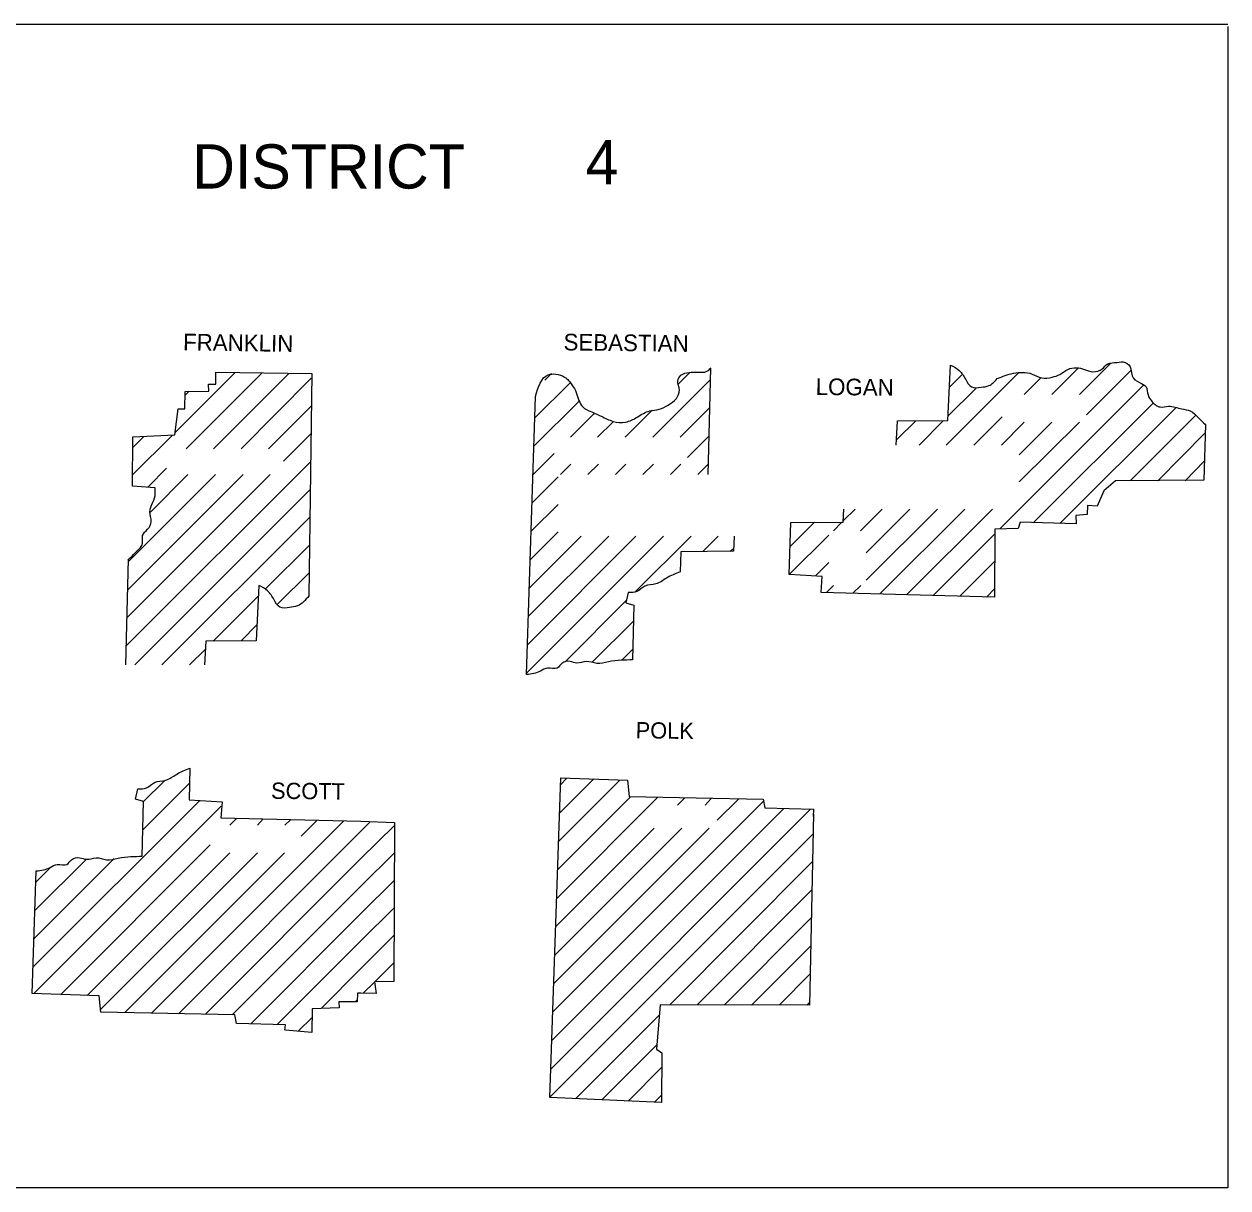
# Model space of a CAD drawing. Extents: x 22866 to 28196, y 1324810 to 1328105.
# Drawn here: x 27482 to 27792.3, y 1326512.9 to 1326812.9 of the extents above; entities that cross this region are included whole.
import ezdxf

# ---------------------------------------------------------------- set-up
doc = ezdxf.new("R2010")
doc.units = 0
doc.layers.add('R_Draft', color=7, linetype='Continuous')

msp = doc.modelspace()

# ---------------------------------------------------------------- linework, layer by layer
at = {"layer": 'R_Draft'}
msp.add_line((27792.32, 1326812.26), (27792.32, 1326512.86), dxfattribs=at)
for points in [[(27376.62, 1326512.86), (27376.62, 1326812.86), (27792.32, 1326812.86)], [(27706.82, 1326704.36), (27707.12, 1326710.56), (27720.12, 1326710.66), (27720.82, 1326724.96)], [(27754.02, 1326717.36), (27762.02, 1326725.36)], [(27515.72, 1326693.36), (27509.92, 1326693.76), (27510.02, 1326706.46), (27520.82, 1326706.96), (27521.72, 1326713.66), (27523.42, 1326713.66), (27523.52, 1326718.16), (27529.62, 1326718.26), (27529.52, 1326720.06), (27531.42, 1326720.06), (27531.42, 1326723.16)], [(27520.92, 1326707.56), (27536.32, 1326722.96)], [(27523.72, 1326703.36), (27543.32, 1326722.96)], [(27530.82, 1326703.36), (27550.22, 1326722.76)], [(27531.42, 1326723.16), (27556.12, 1326722.76)], [(27537.92, 1326703.36), (27556.02, 1326721.56)], [(27556.12, 1326722.76), (27555.42, 1326665.46)], [(27616.22, 1326721.06), (27617.92, 1326722.76)], [(27650.62, 1326720.06), (27653.62, 1326723.06)], [(27658.92, 1326724.16), (27658.22, 1326696.76)], [(27719.72, 1326704.36), (27738.32, 1326722.96)], [(27720.52, 1326719.26), (27723.72, 1326722.46)], [(27739.82, 1326717.36), (27744.12, 1326721.66)], [(27746.92, 1326717.36), (27753.62, 1326724.06)], [(27755.82, 1326712.16), (27767.32, 1326723.56)], [(27613.52, 1326711.26), (27622.72, 1326720.36)], [(27644.02, 1326706.36), (27658.82, 1326721.16)], [(27720.12, 1326711.76), (27727.32, 1326718.96)], [(27733.52, 1326682.76), (27770.52, 1326719.76)], [(27523.42, 1326717.16), (27524.42, 1326718.16)], [(27611.52, 1326645.16), (27613.82, 1326716.86)], [(27613.42, 1326704.06), (27625.12, 1326715.76)], [(27545.02, 1326703.36), (27556.02, 1326714.36)], [(27622.82, 1326706.36), (27628.92, 1326712.46)], [(27636.92, 1326706.36), (27643.92, 1326713.36)], [(27651.12, 1326706.36), (27658.62, 1326713.86)], [(27742.22, 1326684.36), (27773.02, 1326715.16)], [(27749.02, 1326684.16), (27778.92, 1326713.96)], [(27629.82, 1326706.36), (27633.82, 1326710.36)], [(27706.92, 1326705.66), (27711.82, 1326710.56)], [(27712.72, 1326704.36), (27718.92, 1326710.56)], [(27726.82, 1326704.36), (27734.12, 1326711.66)], [(27786.52, 1326709.66), (27786.12, 1326695.26), (27763.32, 1326695.16), (27760.32, 1326692.56), (27758.62, 1326688.56), (27756.12, 1326688.76), (27756.02, 1326686.46), (27753.12, 1326686.16), (27753.22, 1326684.06), (27738.72, 1326684.46), (27738.22, 1326682.86), (27732.22, 1326682.66), (27732.12, 1326665.16)], [(27733.92, 1326704.36), (27739.82, 1326710.26)], [(27738.52, 1326694.86), (27754.02, 1326710.26)], [(27738.52, 1326701.86), (27746.92, 1326710.26)], [(27767.12, 1326695.16), (27784.02, 1326712.06)], [(27509.92, 1326696.66), (27520.22, 1326706.86)], [(27509.92, 1326703.66), (27512.82, 1326706.56)], [(27548.82, 1326700.16), (27555.92, 1326707.26)], [(27653.02, 1326701.16), (27658.42, 1326706.56)], [(27774.22, 1326695.16), (27786.42, 1326707.46)], [(27508.32, 1326652.56), (27555.82, 1326700.06)], [(27613.22, 1326696.76), (27618.62, 1326702.16)], [(27781.32, 1326695.16), (27786.22, 1326700.16)], [(27508.52, 1326659.86), (27545.42, 1326696.76)], [(27508.72, 1326667.06), (27538.42, 1326696.76)], [(27508.92, 1326674.36), (27531.32, 1326696.76)], [(27513.92, 1326693.56), (27518.72, 1326698.36)], [(27514.52, 1326687.06), (27524.22, 1326696.76)], [(27620.22, 1326696.76), (27622.92, 1326699.46)], [(27627.32, 1326696.76), (27630.02, 1326699.46)], [(27634.42, 1326696.76), (27637.12, 1326699.46)], [(27641.52, 1326696.76), (27644.22, 1326699.46)], [(27648.62, 1326696.76), (27651.32, 1326699.46)], [(27655.62, 1326696.76), (27658.22, 1326699.36)], [(27612.92, 1326689.46), (27619.62, 1326696.16)], [(27510.52, 1326647.66), (27555.72, 1326692.86)], [(27612.72, 1326682.16), (27619.62, 1326689.06)], [(27732.12, 1326665.16), (27687.42, 1326666.36), (27687.72, 1326670.46), (27679.22, 1326670.96), (27679.62, 1326684.36), (27693.12, 1326684.46), (27693.32, 1326687.86)], [(27693.22, 1326684.86), (27696.22, 1326687.86)], [(27697.62, 1326682.26), (27703.22, 1326687.86)], [(27699.02, 1326669.56), (27717.42, 1326687.86)], [(27699.02, 1326676.56), (27710.32, 1326687.86)], [(27702.62, 1326665.96), (27724.52, 1326687.86)], [(27709.42, 1326665.76), (27731.62, 1326687.86)], [(27517.52, 1326647.66), (27555.62, 1326685.76)], [(27679.52, 1326678.26), (27685.72, 1326684.46)], [(27690.62, 1326682.26), (27692.82, 1326684.46)], [(27612.52, 1326674.86), (27619.62, 1326681.96)], [(27679.22, 1326670.96), (27689.42, 1326681.16)], [(27716.42, 1326665.66), (27732.32, 1326681.56)], [(27544.32, 1326667.36), (27555.52, 1326678.56)], [(27611.62, 1326645.66), (27646.82, 1326680.86)], [(27611.82, 1326652.96), (27639.72, 1326680.86)], [(27612.02, 1326660.26), (27632.72, 1326680.86)], [(27612.22, 1326667.46), (27625.62, 1326680.86)], [(27639.42, 1326666.46), (27653.92, 1326680.86)], [(27665.02, 1326680.86), (27664.82, 1326676.96), (27651.32, 1326676.86), (27651.12, 1326671.66)], [(27657.02, 1326676.96), (27660.92, 1326680.86)], [(27508.22, 1326647.66), (27508.92, 1326674.96)], [(27664.02, 1326676.96), (27664.82, 1326677.66)], [(27686.02, 1326670.66), (27689.42, 1326674.06)], [(27723.22, 1326665.36), (27732.32, 1326674.46)], [(27547.32, 1326663.36), (27555.52, 1326671.46)], [(27542.52, 1326668.16), (27541.82, 1326653.86), (27528.82, 1326653.76), (27528.52, 1326647.66)], [(27530.72, 1326653.76), (27542.52, 1326665.56)], [(27637.72, 1326666.36), (27637.12, 1326663.66), (27639.12, 1326663.06), (27638.82, 1326648.96)], [(27688.82, 1326666.36), (27690.62, 1326668.16)], [(27695.62, 1326666.16), (27697.72, 1326668.16)], [(27730.12, 1326665.16), (27732.22, 1326667.36)], [(27621.42, 1326648.46), (27637.22, 1326664.26)], [(27537.92, 1326653.86), (27542.02, 1326658.06)], [(27628.42, 1326648.36), (27639.12, 1326659.06)], [(27524.62, 1326647.66), (27528.72, 1326651.76)], [(27636.12, 1326648.96), (27638.92, 1326651.76)], [(27524.72, 1326621.06), (27524.52, 1326612.86), (27533.02, 1326612.36), (27532.72, 1326608.26), (27568.82, 1326607.36)], [(27512.62, 1326612.26), (27518.22, 1326617.86)], [(27512.62, 1326605.16), (27524.62, 1326617.16)], [(27617.52, 1326536.16), (27620.32, 1326618.56)], [(27619.82, 1326602.26), (27635.52, 1326617.96)], [(27620.02, 1326609.46), (27628.72, 1326618.16)], [(27620.22, 1326618.56), (27637.52, 1326617.96), (27637.92, 1326613.76), (27672.52, 1326613.06), (27672.92, 1326610.86), (27685.52, 1326610.46), (27685.42, 1326608.56)], [(27620.22, 1326616.76), (27621.92, 1326618.46)], [(27512.42, 1326598.36), (27512.72, 1326612.46), (27510.72, 1326613.06), (27511.32, 1326615.76)], [(27619.32, 1326587.46), (27645.32, 1326613.56)], [(27619.52, 1326594.86), (27638.32, 1326613.66)], [(27650.42, 1326611.56), (27652.22, 1326613.36)], [(27657.52, 1326611.56), (27659.12, 1326613.26)], [(27660.62, 1326607.66), (27666.12, 1326613.06)], [(27484.22, 1326569.76), (27527.22, 1326612.66)], [(27484.52, 1326562.96), (27532.82, 1326611.26)], [(27617.82, 1326543.56), (27684.72, 1326610.46)], [(27618.12, 1326550.96), (27677.82, 1326610.66)], [(27618.32, 1326558.26), (27672.62, 1326612.56)], [(27514.92, 1326557.96), (27564.32, 1326607.36)], [(27535.02, 1326606.36), (27536.82, 1326608.16)], [(27542.12, 1326606.36), (27543.62, 1326607.96)], [(27549.22, 1326606.36), (27550.62, 1326607.76)], [(27553.42, 1326603.56), (27557.42, 1326607.56)], [(27568.82, 1326607.36), (27577.42, 1326607.06)], [(27568.82, 1326604.86), (27571.22, 1326607.26)], [(27577.42, 1326607.06), (27577.32, 1326566.06), (27572.32, 1326565.96), (27572.72, 1326562.96), (27568.82, 1326563.06)], [(27685.52, 1326609.16), (27684.42, 1326559.96), (27645.92, 1326560.06), (27645.02, 1326548.66), (27646.42, 1326547.66), (27646.32, 1326534.86), (27617.52, 1326536.16)], [(27521.82, 1326557.76), (27568.82, 1326604.86)], [(27568.82, 1326597.76), (27577.42, 1326606.26)], [(27617.62, 1326536.36), (27685.42, 1326604.16)], [(27618.52, 1326565.56), (27658.62, 1326605.56)], [(27618.82, 1326572.86), (27651.52, 1326605.56)], [(27619.02, 1326580.26), (27644.42, 1326605.56)], [(27491.42, 1326562.76), (27529.92, 1326601.26)], [(27484.52, 1326577.06), (27505.22, 1326597.76)], [(27484.82, 1326584.46), (27498.02, 1326597.56)], [(27498.22, 1326562.46), (27535.02, 1326599.26)], [(27501.72, 1326558.96), (27542.12, 1326599.26)], [(27508.02, 1326558.16), (27549.12, 1326599.26)], [(27528.72, 1326557.66), (27568.82, 1326597.76)], [(27568.82, 1326590.66), (27577.42, 1326599.26)], [(27484.02, 1326562.96), (27485.12, 1326594.56)], [(27485.12, 1326591.76), (27488.72, 1326595.36)], [(27648.42, 1326560.06), (27685.22, 1326596.96)], [(27568.82, 1326583.56), (27577.42, 1326592.16)], [(27535.62, 1326557.46), (27568.82, 1326590.66)], [(27655.52, 1326560.06), (27685.02, 1326589.66)], [(27568.82, 1326576.56), (27577.32, 1326584.96)], [(27540.52, 1326555.26), (27568.82, 1326583.56)], [(27662.52, 1326560.06), (27684.92, 1326582.46)], [(27547.22, 1326554.96), (27568.82, 1326576.56)], [(27568.82, 1326569.46), (27577.32, 1326577.96)], [(27669.52, 1326559.96), (27684.72, 1326575.16)], [(27558.62, 1326559.16), (27568.82, 1326569.46)], [(27572.42, 1326565.96), (27577.32, 1326570.86)], [(27676.62, 1326559.96), (27684.52, 1326567.96)], [(27569.42, 1326563.06), (27572.32, 1326565.86)], [(27549.22, 1326553.56), (27549.32, 1326554.86), (27536.72, 1326555.26), (27536.32, 1326557.46), (27501.72, 1326558.16), (27501.32, 1326562.36), (27484.02, 1326562.96)], [(27568.82, 1326563.06), (27567.92, 1326563.06), (27567.82, 1326560.86), (27563.12, 1326560.86), (27563.22, 1326559.26), (27556.22, 1326559.06), (27556.12, 1326552.96), (27549.32, 1326553.56)], [(27567.32, 1326560.86), (27567.82, 1326561.36)], [(27683.72, 1326559.96), (27684.42, 1326560.66)], [(27624.12, 1326535.86), (27645.72, 1326557.36)], [(27552.72, 1326553.36), (27556.22, 1326556.76)], [(27630.92, 1326535.56), (27645.12, 1326549.76)], [(27637.72, 1326535.26), (27646.42, 1326543.96)], [(27644.52, 1326534.96), (27646.42, 1326536.86)], [(27792.32, 1326512.86), (27376.62, 1326512.86)]]:
    msp.add_lwpolyline(points, dxfattribs=at)
for points in [[(27720.82, 1326724.96), (27723.02, 1326723.56), (27724.72, 1326721.26), (27726.22, 1326719.36), (27728.72, 1326719.26), (27730.72, 1326719.66), (27732.82, 1326721.46)], [(27732.82, 1326721.46), (27737.02, 1326722.86), (27739.42, 1326723.06), (27741.82, 1326722.66), (27744.32, 1326721.66), (27747.02, 1326721.86), (27749.02, 1326722.56), (27751.02, 1326723.86), (27753.22, 1326724.26), (27755.32, 1326723.86), (27757.52, 1326723.26), (27759.92, 1326723.96), (27761.32, 1326725.26), (27763.72, 1326725.66), (27765.82, 1326725.66), (27767.32, 1326723.96), (27767.62, 1326722.16), (27769.52, 1326720.46), (27771.22, 1326719.36), (27771.72, 1326717.26), (27772.62, 1326715.76), (27773.52, 1326714.76), (27774.82, 1326714.16), (27777.02, 1326714.36), (27780.42, 1326713.66), (27782.62, 1326713.16), (27784.62, 1326711.46), (27786.52, 1326709.66)], [(27613.82, 1326716.86), (27617.12, 1326722.46), (27619.02, 1326722.66), (27621.32, 1326721.86), (27623.22, 1326719.86), (27624.32, 1326717.86), (27626.02, 1326714.16), (27628.12, 1326712.96), (27630.82, 1326711.76), (27633.82, 1326710.46), (27637.02, 1326710.26), (27640.02, 1326711.56), (27643.32, 1326713.16), (27645.72, 1326713.56), (27648.02, 1326714.66), (27650.12, 1326716.36), (27650.92, 1326718.56), (27650.52, 1326720.86), (27651.32, 1326722.36), (27653.42, 1326723.06), (27655.52, 1326723.16), (27658.02, 1326723.36), (27659.02, 1326724.26)], [(27508.72, 1326674.76), (27509.42, 1326675.36), (27511.02, 1326676.96), (27512.52, 1326679.06), (27512.52, 1326681.06), (27513.82, 1326682.66), (27514.72, 1326684.66), (27514.42, 1326687.16), (27514.92, 1326689.06), (27515.72, 1326691.26), (27515.72, 1326693.36)], [(27651.12, 1326671.66), (27647.62, 1326670.06), (27644.82, 1326668.56), (27642.02, 1326667.96), (27639.92, 1326666.56), (27637.72, 1326666.36)], [(27555.42, 1326665.46), (27552.42, 1326662.86), (27550.42, 1326662.46), (27547.92, 1326662.56), (27546.42, 1326664.46), (27544.72, 1326666.76), (27542.52, 1326668.16)], [(27638.82, 1326648.96), (27635.92, 1326648.86), (27632.62, 1326648.46), (27629.62, 1326648.06), (27626.92, 1326648.56), (27624.42, 1326648.16), (27622.72, 1326648.56), (27620.62, 1326648.06), (27619.42, 1326646.86), (27616.92, 1326646.86), (27615.12, 1326646.06), (27611.52, 1326645.16)], [(27511.32, 1326615.76), (27513.52, 1326615.96), (27515.62, 1326617.36), (27518.42, 1326617.96), (27521.22, 1326619.46), (27524.72, 1326621.06)], [(27485.12, 1326594.56), (27488.72, 1326595.46), (27490.52, 1326596.26), (27493.02, 1326596.26), (27494.22, 1326597.46), (27496.32, 1326597.96), (27498.02, 1326597.56), (27500.52, 1326597.96), (27503.22, 1326597.46), (27506.22, 1326597.86), (27509.52, 1326598.26), (27512.42, 1326598.36)]]:
    msp.add_spline(points, degree=3, dxfattribs=at)

# ---------------------------------------------------------------- texts
for s, p in [('DISTRICT', (27525.32, 1326770.46)), ('4', (27626.72, 1326771.56))]:
    msp.add_text(s, height=11.4, dxfattribs=at).set_placement(p)
for s, height, rotation, p in [('FRANKLIN', 4.301, 359.1815, (27522.92, 1326728.76)), ('SEBASTIAN', 4.3, 359.2816, (27621.02, 1326728.76)), ('LOGAN', 4.301, 359.3969, (27686.02, 1326717.26)), ('POLK', 4.199, 359.2152, (27639.62, 1326628.76)), ('SCOTT', 4.201, 359.4063, (27545.62, 1326613.16))]:
    msp.add_text(s, height=height, rotation=rotation, dxfattribs=at).set_placement(p)

doc.saveas('drawing.dxf')
